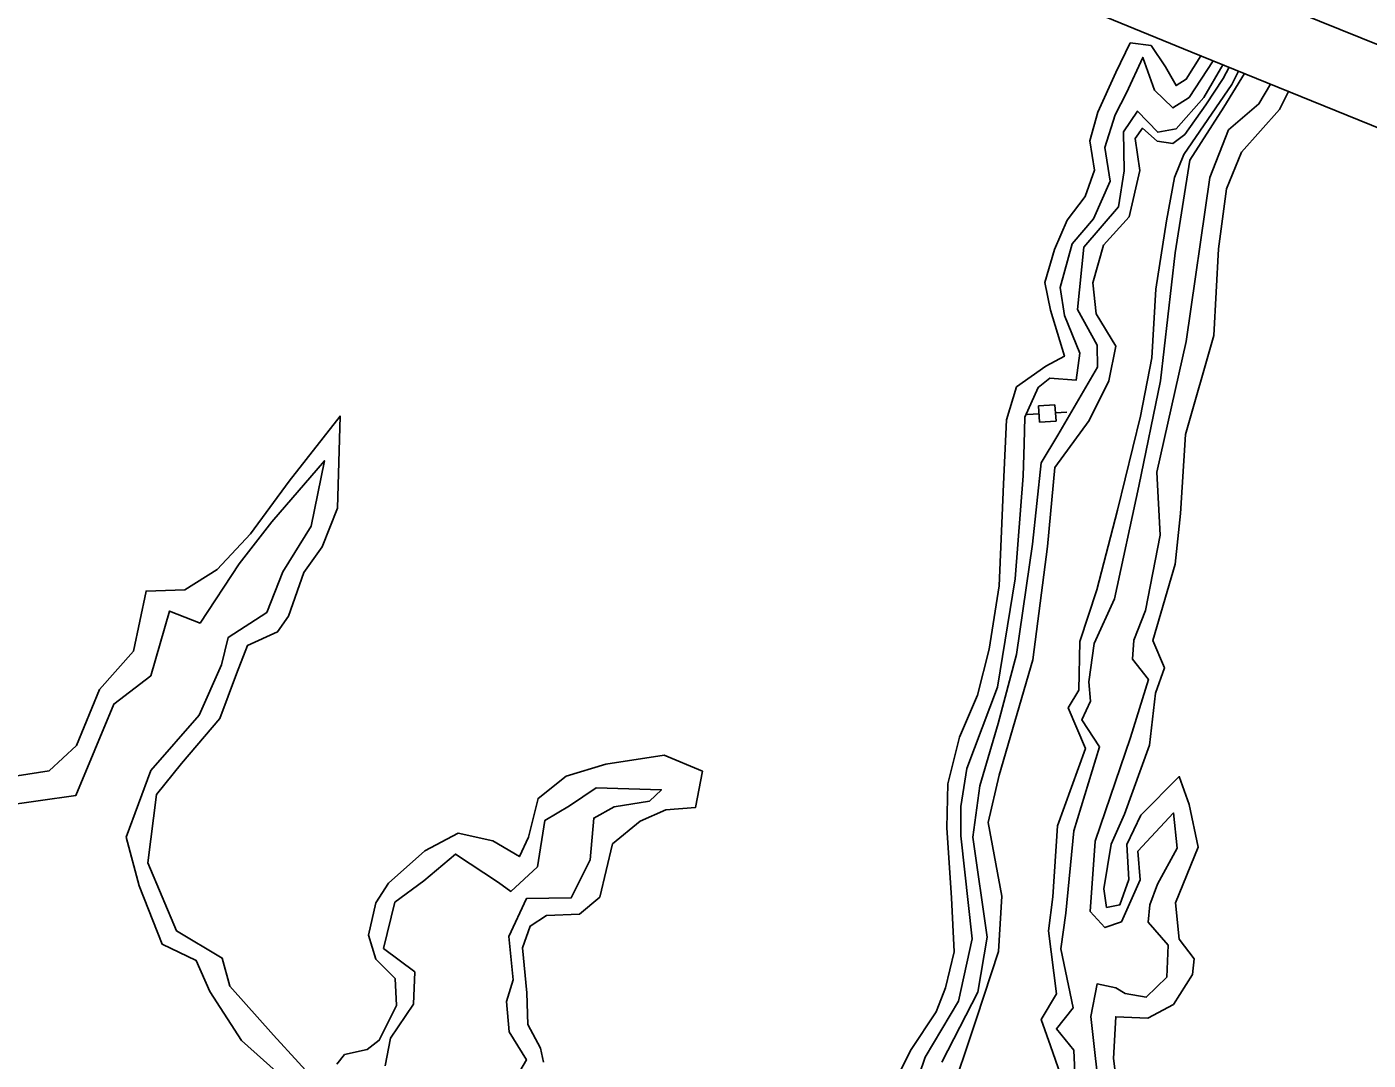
# Model space of a CAD drawing. Extents: x 2160437 to 2172832, y 205694 to 212444.
# Drawn here: x 2167339.3 to 2167752.3, y 208340 to 208658.1 of the extents above; entities that cross this region are included whole.
import ezdxf

# ---------------------------------------------------------------- set-up
doc = ezdxf.new("R2010")
doc.units = 0
for name, color, linetype in [('RD_EX_Bridge', 7, 'Continuous'), ('RD_EX_H2O', 7, 'Continuous'), ('RD_EX_UT', 7, 'Continuous'), ('RD_EX_VEG_ShrubLine', 7, 'Continuous')]:
    doc.layers.add(name, color=color, linetype=linetype)

# ---------------------------------------------------------------- blocks, each defined once
blk = doc.blocks.new('PP')
at = {"layer": 'RD_EX_UT'}
for p, q in [((2.49, 2.51), (-2.51, 2.51)), ((-2.51, 2.51), (-2.51, -2.49)), ((2.49, -2.49), (2.49, 2.51)), ((-5.94, -0.05), (-2.47, -0.05)), ((-2.51, -2.49), (2.49, -2.49)), ((2.42, -0.05), (6.06, -0.05))]:
    blk.add_line(p, q, dxfattribs=at)

msp = doc.modelspace()

# ---------------------------------------------------------------- linework, layer by layer
at = {"layer": 'RD_EX_Bridge'}
for points in [[(2168225.51, 208461.33), (2168188.36, 208476.4), (2168151.36, 208491.4), (2168114.37, 208506.57), (2168077.3, 208521.6), (2168040.2, 208536.67), (2168003.23, 208551.68), (2167966.21, 208566.8), (2167929.11, 208581.92), (2167892.19, 208596.95), (2167887.69, 208598.76), (2167854.85, 208612.13), (2167817.83, 208627.12), (2167780.77, 208642.33), (2167743.7, 208657.35), (2167706.55, 208672.43)], [(2167660.87, 208665.58), (2167697.72, 208650.46), (2167734.88, 208635.35), (2167771.78, 208620.36), (2167808.94, 208605.33), (2167846.01, 208590.22), (2167879.02, 208576.62), (2167883.19, 208574.87), (2167920.31, 208559.97), (2167957.44, 208544.94), (2167994.42, 208529.78), (2168031.44, 208514.7), (2168068.43, 208499.63), (2168105.65, 208484.48), (2168142.52, 208469.52), (2168179.58, 208454.44), (2168216.82, 208439.28), (2168253.79, 208424.37)]]:
    msp.add_lwpolyline(points, dxfattribs=at)
at = {"layer": 'RD_EX_H2O'}
for points in [[(2167612.22, 208330.11), (2167615.94, 208340.92), (2167626.12, 208358.21), (2167630.39, 208377.38), (2167626.89, 208409.14), (2167626.91, 208418.15), (2167628.77, 208429.81), (2167638.18, 208454.84), (2167643.64, 208488.24), (2167646.06, 208519.95), (2167646.4, 208529.64), (2167646.53, 208537.99), (2167650.72, 208547.14), (2167654.3, 208550.02), (2167662.41, 208549.38), (2167663.55, 208557.68), (2167658.82, 208569.28), (2167657.44, 208577.91), (2167661.15, 208591.39), (2167667.73, 208599.04), (2167672.84, 208610.65), (2167671.24, 208621.03), (2167674.4, 208631.07), (2167677.92, 208637.86), (2167682.9, 208648.71), (2167686.49, 208638.65), (2167692.19, 208633.17), (2167697.17, 208636.43), (2167704.56, 208647.68)], [(2167621, 208339.42), (2167632.12, 208361), (2167634.96, 208377.95), (2167630.57, 208408.68), (2167632.7, 208424.52), (2167638.39, 208443.66), (2167644.01, 208464.88), (2167648.95, 208498.93), (2167651.6, 208523.97), (2167656.73, 208532.49), (2167668.95, 208553.35), (2167668.81, 208560.19), (2167662.76, 208571.17), (2167664.77, 208590.35), (2167675.37, 208602.73), (2167677.16, 208613.8), (2167676.92, 208625.81), (2167681.29, 208632.22), (2167687.52, 208625.67), (2167693.16, 208626.78), (2167701.67, 208636.42), (2167707.49, 208646.49)], [(2167714.26, 208643.74), (2167707.87, 208633.37), (2167697.33, 208617.08), (2167692.87, 208588.55), (2167688.37, 208549.18), (2167681.72, 208516.74), (2167674.22, 208482.02), (2167667.93, 208468.28), (2167666.25, 208456.54), (2167666.78, 208450.55), (2167664.14, 208444.79), (2167669.6, 208436.55), (2167661.63, 208410.66), (2167659.24, 208385.29), (2167657.7, 208374.31), (2167661.49, 208356.16), (2167656.28, 208349.72), (2167661.68, 208343.15), (2167663.36, 208303.82)], [(2167670.01, 208325.84), (2167666.9, 208353.52), (2167668.81, 208363.52), (2167674.61, 208362.3), (2167677.51, 208360.56), (2167683.97, 208359.44), (2167690.27, 208365.58), (2167690.69, 208375.45), (2167684.52, 208382.58), (2167685.09, 208387.86), (2167687.38, 208394.19), (2167693.51, 208405.33), (2167692.3, 208416.14), (2167681.36, 208404.34), (2167682.07, 208395.6), (2167676.34, 208382.63), (2167671.22, 208380.87), (2167666.72, 208385.81), (2167668.23, 208407.48), (2167679.16, 208439.39), (2167684.65, 208457.19), (2167679.76, 208463.53), (2167680.14, 208469.3), (2167683.75, 208478.52), (2167688.22, 208501.7), (2167687.23, 208521.03), (2167696.21, 208561.23), (2167703.58, 208611.8), (2167709.25, 208626.43), (2167718.66, 208634.43), (2167722.26, 208640.48)], [(2167331.16, 208418.25), (2167354.42, 208421.55), (2167366.06, 208449.65), (2167377.45, 208458.39), (2167383.28, 208478.28), (2167392.67, 208474.59), (2167404.73, 208492.86), (2167414.72, 208505.72), (2167430.94, 208524.55), (2167426.86, 208504.46), (2167418.16, 208490.4), (2167413.25, 208477.88), (2167401.33, 208470.21), (2167399.28, 208461.72), (2167392.38, 208446.21), (2167377.44, 208429.26), (2167369.88, 208408.73), (2167373.89, 208393.76), (2167381.01, 208375.73), (2167391.45, 208370.74), (2167395.7, 208361.2), (2167405.39, 208346.1), (2167418.9, 208333.96)], [(2167449.63, 208338.34), (2167451.26, 208346.83), (2167458.33, 208357.33), (2167458.75, 208367.19), (2167449.15, 208374.46), (2167452.59, 208388.68), (2167461.55, 208395.24), (2167471.28, 208403.5), (2167484.51, 208394.77), (2167488.36, 208391.98), (2167496.53, 208399.52), (2167498.8, 208413.87), (2167506.4, 208418.38), (2167514.65, 208423.84), (2167534.69, 208423.27), (2167531.06, 208419.81), (2167520.19, 208418.02), (2167513.88, 208414.55), (2167512.73, 208401.74), (2167506.95, 208390.03), (2167493.11, 208389.81), (2167487.75, 208378.11), (2167489.04, 208364.8), (2167487.01, 208358.14), (2167487.83, 208348.74), (2167493.13, 208340.16), (2167488.32, 208331.9)]]:
    msp.add_lwpolyline(points, dxfattribs=at)
at = {"layer": 'RD_EX_VEG_ShrubLine'}
for points in [[(2167700.75, 208649.23), (2167696.28, 208641.99), (2167693.13, 208640.05), (2167689.85, 208645.86), (2167685.45, 208652.39), (2167679.04, 208653.17), (2167674.55, 208644.05), (2167669.08, 208631.89), (2167666.59, 208623.08), (2167668.07, 208613.99), (2167665.17, 208605.88), (2167659.58, 208598.6), (2167655.67, 208589.62), (2167652.76, 208579.47), (2167654.51, 208570.97), (2167658.75, 208556.72), (2167653.06, 208553.69), (2167643.97, 208547.29), (2167640.98, 208537.17), (2167639.98, 208517.32), (2167638.67, 208486.02), (2167635.58, 208466.52), (2167631.97, 208452.37), (2167626.49, 208439.5), (2167622.85, 208425.07), (2167622.6, 208411.54), (2167624.04, 208390.06), (2167624.82, 208373.4), (2167622.19, 208362.29), (2167619.23, 208354.93), (2167611.33, 208343.06), (2167605.17, 208330.5)], [(2167622.74, 208326.19), (2167631.68, 208352.87), (2167638.49, 208373.54), (2167639.49, 208390.52), (2167635.3, 208413.16), (2167638.72, 208427.79), (2167649.03, 208463.28), (2167653.52, 208498.15), (2167655.86, 208522.51), (2167666.38, 208536.97), (2167672.39, 208549.19), (2167674.61, 208559.87), (2167668.52, 208569.84), (2167667.53, 208579.32), (2167670.8, 208590.95), (2167678.68, 208599.64), (2167681.95, 208613.94), (2167680.53, 208623.82), (2167682.76, 208626.9), (2167687.32, 208622.97), (2167692.1, 208622.22), (2167695.84, 208625.01), (2167702.29, 208634.16), (2167707.61, 208642.19), (2167709.45, 208645.69)], [(2167712.34, 208644.52), (2167710.28, 208640.42), (2167695.5, 208618.88), (2167692.62, 208611.72), (2167690.24, 208598.45), (2167686.95, 208577.39), (2167685.67, 208556.24), (2167682.19, 208538.34), (2167675.08, 208509.4), (2167668.74, 208484.81), (2167663.53, 208468.95), (2167663.2, 208453.91), (2167659.88, 208448.46), (2167665.23, 208435.96), (2167656.61, 208412.22), (2167655.19, 208390.3), (2167653.88, 208379.83), (2167656.29, 208360.47), (2167651.64, 208352.55), (2167654.5, 208344.47), (2167658.39, 208333.25)], [(2167677.03, 208315.75), (2167673.85, 208340.59), (2167674.58, 208353.39), (2167684.45, 208352.97), (2167692.31, 208357.16), (2167698.17, 208366.37), (2167698.76, 208371.23), (2167694.13, 208377.25), (2167692.92, 208388.48), (2167699.93, 208405.57), (2167697.14, 208418.74), (2167694.1, 208427.32), (2167682.31, 208415.49), (2167677.95, 208406.41), (2167678.57, 208395.66), (2167675.83, 208387.89), (2167671.77, 208387.09), (2167670.9, 208392.82), (2167673.11, 208406.58), (2167677.3, 208415.73), (2167685, 208437.02), (2167686.79, 208453.02), (2167689.53, 208460.79), (2167685.99, 208469.19), (2167692.87, 208492.7), (2167694.5, 208508.36), (2167696.01, 208532.7), (2167704.82, 208563.12), (2167706.17, 208589.79), (2167708.71, 208608.32), (2167713.25, 208619.57), (2167724.98, 208632.66), (2167727.77, 208638.24)], [(2167430.68, 208330.89), (2167415.21, 208347.72), (2167401.84, 208362.87), (2167399.42, 208371.46), (2167385.41, 208379.83), (2167376.56, 208400.81), (2167379.22, 208421.85), (2167386.95, 208431.33), (2167398.75, 208445.23), (2167403.91, 208458.96), (2167407.2, 208467.71), (2167416.49, 208471.87), (2167419.83, 208476.7), (2167424.59, 208490.21), (2167430.25, 208498.08), (2167434.97, 208509.97), (2167435.76, 208538.33), (2167420.13, 208518.31), (2167408.16, 208502.04), (2167397.94, 208491.14), (2167387.97, 208484.83), (2167376.01, 208484.47), (2167372.13, 208465.93), (2167361.73, 208454.19), (2167354.64, 208436.92), (2167346.14, 208429.12), (2167328.38, 208426.39)], [(2167498.38, 208339.42), (2167497.48, 208343.73), (2167493.56, 208351.06), (2167493.27, 208360.73), (2167491.93, 208374.58), (2167494.28, 208381.3), (2167499.26, 208384.56), (2167509.43, 208385.03), (2167515.72, 208390.25), (2167519.62, 208406.61), (2167528.19, 208413.66), (2167536, 208417.06), (2167545.19, 208417.87), (2167547.32, 208429), (2167535.55, 208433.98), (2167517.62, 208431.12), (2167505.39, 208427.49), (2167496.7, 208420.6), (2167493.72, 208408.73), (2167490.97, 208402.71), (2167482.83, 208407.57), (2167472.11, 208409.92), (2167461.82, 208404.48), (2167450.69, 208394.5), (2167446.81, 208388.48), (2167444.52, 208378.56), (2167446.77, 208371.17), (2167452.73, 208365.15), (2167453.14, 208356.86), (2167447.83, 208346.17), (2167444.09, 208343.37), (2167437.13, 208341.84), (2167434.71, 208338.79)]]:
    msp.add_lwpolyline(points, dxfattribs=at)

# ---------------------------------------------------------------- block references
at = {"layer": 'RD_EX_UT', "xscale": 1.0199999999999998, "yscale": 1.0199999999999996, "rotation": -176.259591}
msp.add_blockref('PP', (2167653.47, 208539.12), dxfattribs=at)

doc.saveas('drawing.dxf')
